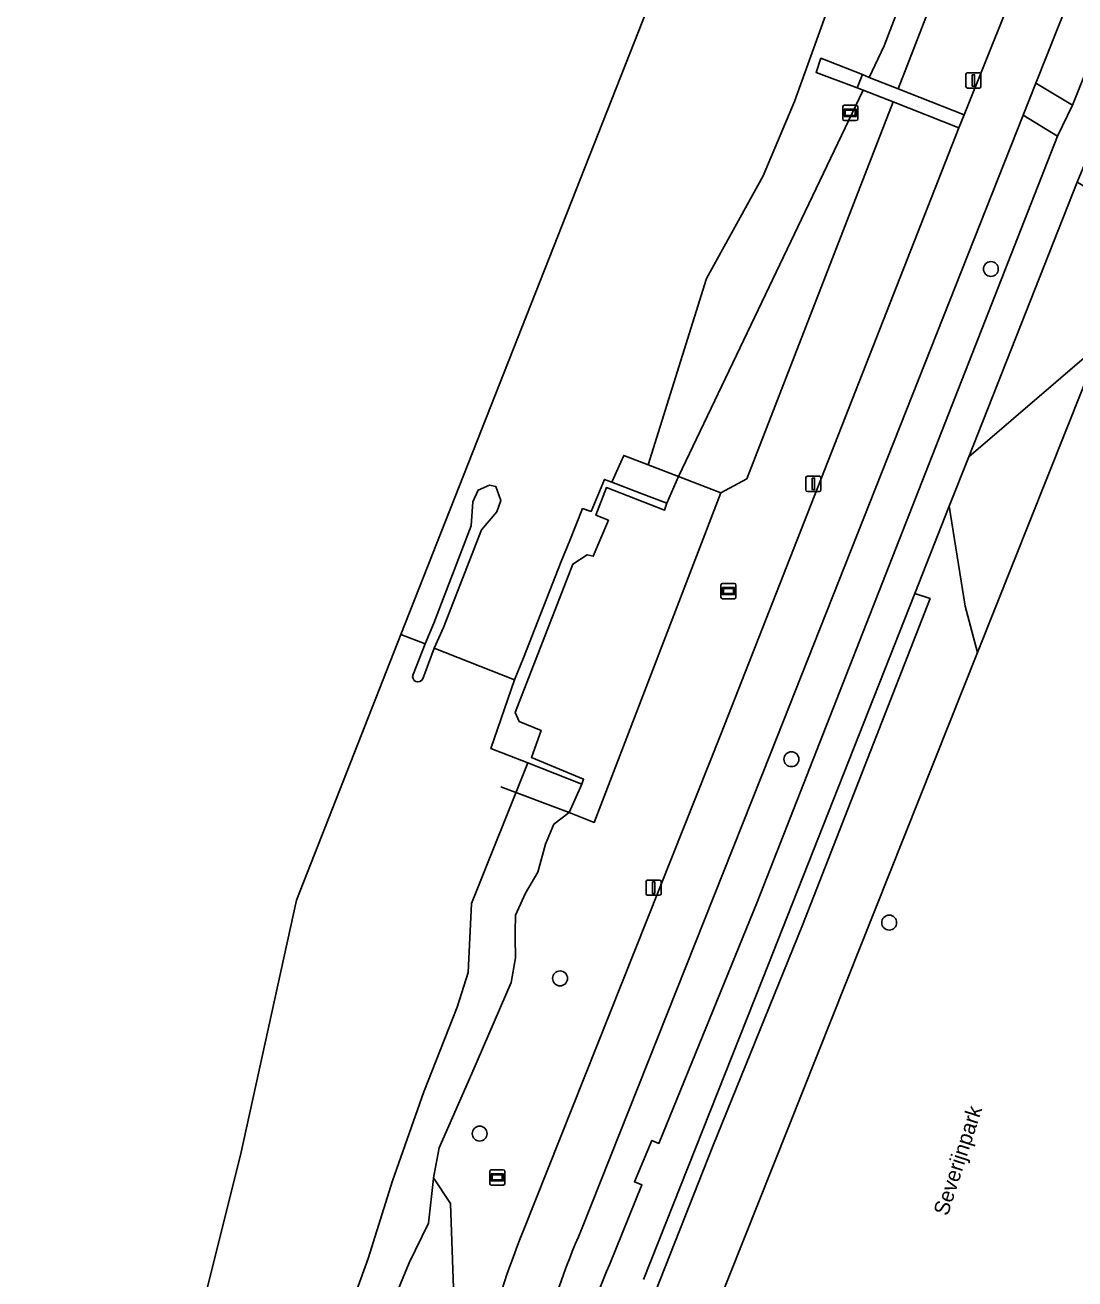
# Model space of a CAD drawing. Extents: x 159039 to 160102, y 381214 to 382524.
# Drawn here: x 159039.5 to 159108.4, y 381381.3 to 381463.6 of the extents above; entities that cross this region are included whole.
import ezdxf

# ---------------------------------------------------------------- set-up
doc = ezdxf.new("R2010")
doc.units = 0
for name, color, linetype in [('IMGEO_Berm_groen', 7, 'Continuous'), ('IMGEO_Boom', 7, 'Continuous'), ('IMGEO_Fietspad_gesloten', 7, 'Continuous'), ('IMGEO_Fietspad_open', 7, 'Continuous'), ('IMGEO_Groenvoorziening', 7, 'Continuous'), ('IMGEO_Haag', 7, 'Continuous'), ('IMGEO_Hek', 7, 'Continuous'), ('IMGEO_Informatiebord', 7, 'Continuous'), ('IMGEO_Kademuur', 7, 'Continuous'), ('IMGEO_Lichtmast', 7, 'Continuous'), ('IMGEO_Muur', 7, 'Continuous'), ('IMGEO_Oever', 7, 'Continuous'), ('IMGEO_Openbare_ruimte_label', 7, 'Continuous'), ('IMGEO_Stuw', 7, 'Continuous'), ('IMGEO_Terreindeel_gesloten', 7, 'Continuous'), ('IMGEO_Verklikker', 7, 'Continuous'), ('IMGEO_Voetpad_gesloten', 7, 'Continuous'), ('IMGEO_Voetpad_open', 7, 'Continuous'), ('IMGEO_Waterloop', 7, 'Continuous')]:
    doc.layers.add(name, color=color, linetype=linetype)

msp = doc.modelspace()

# ---------------------------------------------------------------- linework, layer by layer
at = {"layer": 'IMGEO_Berm_groen'}
for points in [[(159133.966, 381530.765), (159128.413, 381516.751), (159121.787, 381500), (159105.799, 381459.74), (159108.209, 381458.295), (159124.902, 381500), (159137.709, 381532.746)], [(159107.22, 381456.259), (159104.968, 381457.637), (159088.397, 381415.787), (159075.977, 381384.503)], [(159077.808, 381382.173), (159079.946, 381387.426), (159079.451, 381387.628), (159080.586, 381390.34), (159081.054, 381390.149), (159087.5, 381405.987), (159107.22, 381456.259)]]:
    msp.add_lwpolyline(points, dxfattribs=at)
for centre, radius, start, end in [((159123.078, 381364.014), 51.365, 156.49058, 175.06306), ((159115.718, 381365.65), 41.355, 156.4499, 177.28579)]:
    msp.add_arc(centre, radius, start, end, dxfattribs=at)
at = {"layer": 'IMGEO_Boom'}
for centre in [(159102.842, 381447.55), (159089.755, 381415.368), (159096.168, 381404.641), (159074.573, 381400.979), (159069.295, 381390.792)]:
    msp.add_circle(centre, 0.489, dxfattribs=at)
at = {"layer": 'IMGEO_Fietspad_gesloten'}
for points in [[(159130.725, 381532.054), (159118.062, 381500), (159101.089, 381457.676), (159100.744, 381456.823), (159085.147, 381417.046), (159072.153, 381384.386)], [(159075.977, 381384.503), (159088.397, 381415.787), (159104.968, 381457.637), (159105.799, 381459.74), (159121.787, 381500)]]:
    msp.add_lwpolyline(points, dxfattribs=at)
for centre, radius, start, end in [((159121.083, 381364.46), 52.832, 157.84214, 175.41956), ((159123.078, 381364.014), 51.365, 156.49058, 175.06306)]:
    msp.add_arc(centre, radius, start, end, dxfattribs=at)
at = {"layer": 'IMGEO_Fietspad_open'}
msp.add_lwpolyline([(159105.799, 381459.74), (159104.968, 381457.637), (159107.22, 381456.259), (159108.209, 381458.295)], close=True, dxfattribs=at)
at = {"layer": 'IMGEO_Groenvoorziening'}
for points in [[(159147.273, 381589.008), (159140.339, 381571.251), (159139.553, 381569.237), (159115.097, 381506.606), (159115.537, 381506.63), (159116.537, 381506.365), (159117.084, 381505.755), (159117.163, 381504.586), (159116.742, 381503.356), (159115.052, 381499.045), (159113.646, 381494.701), (159112.177, 381493.148), (159109.286, 381486.142), (159107.055, 381481.123), (159106.173, 381479.292), (159105.42, 381477.671), (159103.28, 381476.195), (159096.757, 381459.383), (159101.089, 381457.676), (159118.062, 381500), (159130.725, 381532.054)], [(159096.42, 381458.515), (159086.821, 381433.776), (159085.127, 381432.847), (159076.818, 381411.216), (159075.17, 381411.876), (159074.154, 381411.101), (159073.611, 381409.79), (159073.108, 381407.945), (159072.308, 381406.567), (159071.65, 381405.135), (159071.622, 381404.047), (159071.629, 381403.666), (159071.653, 381402.323), (159071.366, 381400.708), (159068.775, 381394.736), (159066.631, 381389.858), (159066.268, 381387.878), (159067.383, 381386.198), (159067.888, 381372.025), (159067.06, 381367.012), (159068.167, 381366.836), (159068.42, 381368.679)], [(159072.153, 381384.386), (159085.147, 381417.046), (159100.744, 381456.823), (159096.42, 381458.515)], [(159110.026, 381442.646), (159101.964, 381422.383), (159083.791, 381376.704)], [(159080.137, 381366.258), (159077.753, 381367.787), (159078.997, 381374.732), (159080.837, 381380.433), (159084.595, 381389.97), (159090.477, 381404.482), (159098.848, 381425.914), (159097.845, 381426.239), (159087.825, 381400.853), (159080.055, 381381.211)]]:
    msp.add_lwpolyline(points, dxfattribs=at)
for points in [[(159113.121, 381450.426), (159108.659, 381453.15), (159108.504, 381453.245), (159101.389, 381435.218), (159110.026, 381442.646)], [(159110.026, 381442.646), (159101.389, 381435.218), (159100.113, 381431.985), (159101.154, 381425.421), (159101.964, 381422.383)], [(159085.127, 381432.847), (159082.353, 381433.919), (159081.576, 381432.185), (159081.43, 381431.713), (159077.616, 381433.201), (159076.927, 381431.39), (159077.744, 381431.058), (159076.745, 381428.697), (159076.351, 381428.793), (159075.419, 381428.172), (159071.631, 381418.427), (159071.879, 381417.846), (159073.321, 381417.254), (159072.696, 381415.482), (159076.116, 381414.052), (159076.005, 381413.721), (159075.17, 381411.876), (159076.818, 381411.216)], [(159101.964, 381422.383), (159101.154, 381425.421), (159100.113, 381431.985), (159097.845, 381426.239), (159098.848, 381425.914), (159090.477, 381404.482), (159084.595, 381389.97), (159080.837, 381380.433), (159078.997, 381374.732), (159077.753, 381367.787), (159080.137, 381366.258), (159082.05, 381369.058), (159083.791, 381376.704)], [(159066.268, 381387.878), (159066.263, 381387.851), (159065.941, 381384.911), (159064.666, 381382.303), (159062.963, 381378.182), (159062.061, 381376.243), (159061.134, 381371.1), (159060.769, 381368.014), (159061.177, 381367.949), (159067.06, 381367.012), (159067.888, 381372.025), (159067.383, 381386.198)]]:
    msp.add_lwpolyline(points, close=True, dxfattribs=at)
msp.add_arc((159121.083, 381364.46), 52.832, 157.84214, 175.41956, dxfattribs=at)
at = {"layer": 'IMGEO_Haag'}
for points in [[(159098.848, 381425.914), (159097.845, 381426.239), (159087.825, 381400.853), (159080.055, 381381.211)], [(159076.852, 381367.232), (159076.377, 381359.888), (159077.909, 381362.889), (159080.137, 381366.258), (159077.753, 381367.787), (159078.997, 381374.732), (159080.837, 381380.433), (159084.595, 381389.97), (159090.477, 381404.482), (159098.848, 381425.914)]]:
    msp.add_lwpolyline(points, dxfattribs=at)
at = {"layer": 'IMGEO_Hek'}
for points in [[(159077.958, 381433.553), (159078.748, 381435.312), (159080.356, 381434.691)], [(159080.356, 381434.691), (159082.353, 381433.919)], [(159070.676, 381413.547), (159075.17, 381411.876), (159076.818, 381411.216), (159085.127, 381432.847), (159082.353, 381433.919)]]:
    msp.add_lwpolyline(points, dxfattribs=at)
at = {"layer": 'IMGEO_Informatiebord'}
for p, q in [((159093.219, 381458.298), (159094.009, 381458.298)), ((159094.009, 381458.298), (159093.219, 381458.298)), ((159093.119, 381457.398), (159093.119, 381458.198)), ((159093.119, 381458.198), (159093.119, 381457.398)), ((159094.109, 381458.198), (159094.109, 381457.398)), ((159094.109, 381457.398), (159094.109, 381458.198)), ((159094.009, 381457.298), (159093.219, 381457.298)), ((159093.219, 381457.298), (159094.009, 381457.298))]:
    msp.add_line(p, q, dxfattribs=at)
for points in [[(159093.22, 381458.03), (159094.008, 381458.03), (159094.008, 381457.566), (159093.22, 381457.566), (159093.22, 381458.03)], [(159093.285, 381457.965), (159093.285, 381457.631), (159093.943, 381457.631), (159093.943, 381457.965), (159093.285, 381457.965)]]:
    msp.add_lwpolyline(points, dxfattribs=at)
for centre, start, end in [((159093.219, 381458.198), 90, 180), ((159093.219, 381458.198), 90, 180), ((159094.009, 381458.198), 0, 90), ((159094.009, 381458.198), 360, 90), ((159093.219, 381457.398), 180, 270), ((159093.219, 381457.398), 180, 270), ((159094.009, 381457.398), 270, 0), ((159094.009, 381457.398), 270, 0)]:
    msp.add_arc(centre, 0.1, start, end, dxfattribs=at)
at = {"layer": 'IMGEO_Kademuur'}
msp.add_lwpolyline([(159077.744, 381431.058), (159076.927, 381431.39), (159077.616, 381433.201), (159081.43, 381431.713), (159081.576, 381432.185), (159079.786, 381432.862), (159077.958, 381433.553), (159077.482, 381433.733), (159076.607, 381431.64), (159076.046, 381431.824), (159075.222, 381429.731), (159074.642, 381428.34), (159072.182, 381422.026), (159071.591, 381420.571), (159070.035, 381416.071), (159072.448, 381415.121), (159076.005, 381413.721), (159076.116, 381414.052), (159072.696, 381415.482), (159073.321, 381417.254), (159071.879, 381417.846), (159071.631, 381418.427), (159075.419, 381428.172), (159076.351, 381428.793), (159076.745, 381428.697)], close=True, dxfattribs=at)
at = {"layer": 'IMGEO_Lichtmast'}
for p, q in [((159101.202, 381459.529), (159101.202, 381460.329)), ((159101.202, 381460.329), (159101.202, 381459.529)), ((159101.302, 381460.429), (159102.092, 381460.429)), ((159102.092, 381460.429), (159101.302, 381460.429)), ((159102.192, 381460.329), (159102.192, 381459.529)), ((159102.192, 381459.529), (159102.192, 381460.329)), ((159102.092, 381459.429), (159101.302, 381459.429)), ((159101.302, 381459.429), (159102.092, 381459.429)), ((159090.698, 381433.044), (159090.698, 381433.844)), ((159090.698, 381433.844), (159090.698, 381433.044)), ((159090.798, 381433.944), (159091.588, 381433.944)), ((159091.588, 381433.944), (159090.798, 381433.944)), ((159091.688, 381433.844), (159091.688, 381433.044)), ((159091.688, 381433.044), (159091.688, 381433.844)), ((159091.588, 381432.944), (159090.798, 381432.944)), ((159090.798, 381432.944), (159091.588, 381432.944)), ((159080.216, 381406.533), (159080.216, 381407.333)), ((159080.216, 381407.333), (159080.216, 381406.533)), ((159080.316, 381407.433), (159081.106, 381407.433)), ((159081.106, 381407.433), (159080.316, 381407.433)), ((159081.206, 381407.333), (159081.206, 381406.533)), ((159081.206, 381406.533), (159081.206, 381407.333)), ((159081.106, 381406.433), (159080.316, 381406.433)), ((159080.316, 381406.433), (159081.106, 381406.433))]:
    msp.add_line(p, q, dxfattribs=at)
for points in [[(159101.622, 381460.304), (159101.772, 381460.304), (159101.772, 381459.554), (159101.622, 381459.554), (159101.622, 381460.304)], [(159091.118, 381433.819), (159091.268, 381433.819), (159091.268, 381433.069), (159091.118, 381433.069), (159091.118, 381433.819)], [(159080.636, 381407.308), (159080.786, 381407.308), (159080.786, 381406.558), (159080.636, 381406.558), (159080.636, 381407.308)]]:
    msp.add_lwpolyline(points, dxfattribs=at)
for centre, start, end in [((159101.302, 381460.329), 90, 180), ((159101.302, 381460.329), 90, 180), ((159102.092, 381460.329), 0, 90), ((159102.092, 381460.329), 360, 90), ((159101.302, 381459.529), 180, 270), ((159101.302, 381459.529), 180, 270), ((159102.092, 381459.529), 270, 0), ((159102.092, 381459.529), 270, 0), ((159090.798, 381433.844), 90, 180), ((159090.798, 381433.844), 90, 180), ((159091.588, 381433.844), 0, 90), ((159091.588, 381433.844), 360, 90), ((159090.798, 381433.044), 180, 270), ((159090.798, 381433.044), 180, 270), ((159091.588, 381433.044), 270, 0), ((159091.588, 381433.044), 270, 0), ((159080.316, 381407.333), 90, 180), ((159080.316, 381407.333), 90, 180), ((159081.106, 381407.333), 0, 90), ((159081.106, 381407.333), 360, 90), ((159080.316, 381406.533), 180, 270), ((159080.316, 381406.533), 180, 270), ((159081.106, 381406.533), 270, 0), ((159081.106, 381406.533), 270, 0)]:
    msp.add_arc(centre, 0.1, start, end, dxfattribs=at)
at = {"layer": 'IMGEO_Muur'}
for points in [[(159069.412, 381430.433), (159070.412, 381431.613), (159070.682, 381432.353), (159070.366, 381433.263), (159069.934, 381433.359), (159069.189, 381433.033), (159068.843, 381432.254), (159068.748, 381430.679), (159066.277, 381424.288), (159065.722, 381422.948), (159064.922, 381420.92)], [(159065.56, 381420.636), (159066.309, 381422.663), (159066.915, 381424.004), (159069.412, 381430.433)]]:
    msp.add_lwpolyline(points, dxfattribs=at)
msp.add_arc((159065.245, 381420.786), 0.349, 157.4208, 334.58758, dxfattribs=at)
at = {"layer": 'IMGEO_Oever'}
for points in [[(159115.097, 381506.606), (159113.813, 381506.538), (159113.184, 381506.6), (159113.106, 381507.262), (159110.325, 381500), (159095.849, 381462.201), (159094.861, 381460.13), (159096.757, 381459.383), (159103.28, 381476.195), (159112.517, 381500)], [(159096.42, 381458.515), (159094.457, 381459.284), (159082.353, 381433.919), (159085.127, 381432.847), (159086.821, 381433.776)]]:
    msp.add_lwpolyline(points, close=True, dxfattribs=at)
for points in [[(159095.285, 381473.381), (159089.953, 381458.553), (159087.907, 381453.659), (159084.172, 381446.93), (159080.356, 381434.691), (159078.748, 381435.312), (159077.958, 381433.553), (159079.786, 381432.862), (159081.576, 381432.185), (159082.353, 381433.919), (159094.457, 381459.284), (159094.058, 381459.44), (159091.376, 381460.456), (159091.689, 381461.382), (159094.411, 381460.307), (159094.861, 381460.13), (159095.849, 381462.201), (159110.325, 381500)], [(159062.963, 381378.182), (159064.666, 381382.303), (159065.941, 381384.911), (159066.263, 381387.851), (159066.268, 381387.878), (159066.631, 381389.858), (159068.775, 381394.736), (159071.366, 381400.708), (159071.653, 381402.323), (159071.629, 381403.666), (159071.622, 381404.047), (159071.65, 381405.135), (159072.308, 381406.567), (159073.108, 381407.945), (159073.611, 381409.79), (159074.154, 381411.101), (159075.17, 381411.876), (159076.005, 381413.721), (159072.448, 381415.121), (159068.77, 381405.887), (159068.55, 381401.358), (159067.82, 381399.094), (159065.629, 381393.542), (159063.583, 381387.699), (159061.976, 381382.585), (159060.077, 381377.326)]]:
    msp.add_lwpolyline(points, dxfattribs=at)
at = {"layer": 'IMGEO_Stuw'}
for points in [[(159065.722, 381422.948), (159064.132, 381423.551)], [(159066.309, 381422.663), (159071.591, 381420.571)]]:
    msp.add_lwpolyline(points, dxfattribs=at)
at = {"layer": 'IMGEO_Terreindeel_gesloten'}
msp.add_lwpolyline([(159094.058, 381459.44), (159094.411, 381460.307), (159091.689, 381461.382), (159091.376, 381460.456)], close=True, dxfattribs=at)
at = {"layer": 'IMGEO_Verklikker'}
for p, q in [((159085.126, 381426.004), (159085.126, 381426.804)), ((159085.126, 381426.804), (159085.126, 381426.004)), ((159085.226, 381426.904), (159086.016, 381426.904)), ((159086.016, 381426.904), (159085.226, 381426.904)), ((159086.116, 381426.804), (159086.116, 381426.004)), ((159086.116, 381426.004), (159086.116, 381426.804)), ((159086.016, 381425.904), (159085.226, 381425.904)), ((159085.226, 381425.904), (159086.016, 381425.904)), ((159069.958, 381387.514), (159069.958, 381388.314)), ((159069.958, 381388.314), (159069.958, 381387.514)), ((159070.058, 381388.414), (159070.848, 381388.414)), ((159070.848, 381388.414), (159070.058, 381388.414)), ((159070.948, 381388.314), (159070.948, 381387.514)), ((159070.948, 381387.514), (159070.948, 381388.314)), ((159070.848, 381387.414), (159070.058, 381387.414)), ((159070.058, 381387.414), (159070.848, 381387.414))]:
    msp.add_line(p, q, dxfattribs=at)
for points in [[(159085.227, 381426.636), (159086.015, 381426.636), (159086.015, 381426.172), (159085.227, 381426.172), (159085.227, 381426.636)], [(159085.292, 381426.571), (159085.292, 381426.237), (159085.95, 381426.237), (159085.95, 381426.571), (159085.292, 381426.571)], [(159070.059, 381388.146), (159070.847, 381388.146), (159070.847, 381387.682), (159070.059, 381387.682), (159070.059, 381388.146)], [(159070.124, 381388.081), (159070.124, 381387.747), (159070.782, 381387.747), (159070.782, 381388.081), (159070.124, 381388.081)]]:
    msp.add_lwpolyline(points, dxfattribs=at)
for centre, start, end in [((159085.226, 381426.804), 90, 180), ((159085.226, 381426.804), 90, 180), ((159086.016, 381426.804), 0, 90), ((159086.016, 381426.804), 360, 90), ((159085.226, 381426.004), 180, 270), ((159085.226, 381426.004), 180, 270), ((159086.016, 381426.004), 270, 0), ((159086.016, 381426.004), 270, 0), ((159070.058, 381388.314), 90, 180), ((159070.058, 381388.314), 90, 180), ((159070.848, 381388.314), 0, 90), ((159070.848, 381388.314), 360, 90), ((159070.058, 381387.514), 180, 270), ((159070.058, 381387.514), 180, 270), ((159070.848, 381387.514), 270, 0), ((159070.848, 381387.514), 270, 0)]:
    msp.add_arc(centre, 0.1, start, end, dxfattribs=at)
at = {"layer": 'IMGEO_Voetpad_gesloten'}
for points in [[(159156.922, 381572.451), (159153.102, 381565.806), (159146.765, 381554.781), (159144.764, 381549.958), (159143.019, 381545.696), (159137.709, 381532.746), (159124.902, 381500), (159108.209, 381458.295), (159107.22, 381456.259), (159087.5, 381405.987), (159081.054, 381390.149), (159080.586, 381390.34), (159079.451, 381387.628), (159079.946, 381387.426), (159077.808, 381382.173)], [(159080.055, 381381.211), (159087.825, 381400.853), (159097.845, 381426.239), (159100.113, 381431.985), (159101.389, 381435.218), (159108.504, 381453.245), (159109.242, 381455.034), (159110.134, 381457.219), (159110.659, 381458.527), (159112.375, 381462.803), (159127.304, 381500), (159130.325, 381507.666), (159136.478, 381523.278)]]:
    msp.add_lwpolyline(points, dxfattribs=at)
msp.add_arc((159115.718, 381365.65), 41.355, 156.4499, 177.28579, dxfattribs=at)
at = {"layer": 'IMGEO_Voetpad_open'}
msp.add_lwpolyline([(159096.757, 381459.383), (159094.861, 381460.13), (159094.411, 381460.307), (159094.058, 381459.44), (159094.457, 381459.284), (159096.42, 381458.515), (159100.744, 381456.823), (159101.089, 381457.676)], close=True, dxfattribs=at)
at = {"layer": 'IMGEO_Waterloop'}
for points in [[(159389.672, 382247.29), (159388.514, 382250.285), (159380.201, 382245.705), (159380.185, 382226.569), (159308.559, 382044.584), (159194.301, 381754.28), (159112.581, 381546.649), (159064.132, 381423.551)], [(159064.132, 381423.551), (159065.722, 381422.948), (159066.277, 381424.288), (159068.748, 381430.679), (159068.843, 381432.254), (159069.189, 381433.033), (159069.934, 381433.359), (159070.366, 381433.263), (159070.682, 381432.353), (159070.412, 381431.613), (159069.412, 381430.433), (159066.915, 381424.004), (159066.309, 381422.663), (159071.591, 381420.571), (159072.182, 381422.026), (159074.642, 381428.34), (159075.222, 381429.731), (159076.046, 381431.824), (159076.607, 381431.64), (159077.482, 381433.733), (159077.958, 381433.553), (159078.748, 381435.312), (159080.356, 381434.691), (159084.172, 381446.93), (159087.907, 381453.659), (159089.953, 381458.553), (159095.285, 381473.381)], [(159064.132, 381423.551), (159057.272, 381406.12), (159053.594, 381389.371), (159039.851, 381334.421), (159039.465, 381327.138), (159041.346, 381292.122), (159052.501, 381214.188), (159058.75, 381215.523), (159056.815, 381227.724), (159057.02, 381228.997), (159057.348, 381229.757), (159061.702, 381235.157), (159059.936, 381245.691), (159057.952, 381250), (159056.55, 381261.02)], [(159064.922, 381420.92), (159065.722, 381422.948), (159064.132, 381423.551)], [(159060.077, 381377.326), (159061.976, 381382.585), (159063.583, 381387.699), (159065.629, 381393.542), (159067.82, 381399.094), (159068.55, 381401.358), (159068.77, 381405.887), (159072.448, 381415.121), (159070.035, 381416.071), (159071.591, 381420.571), (159066.309, 381422.663), (159065.56, 381420.636)]]:
    msp.add_lwpolyline(points, dxfattribs=at)
msp.add_arc((159065.245, 381420.786), 0.349, 157.4208, 334.58758, dxfattribs=at)

# ---------------------------------------------------------------- texts
at = {"layer": 'IMGEO_Openbare_ruimte_label'}
msp.add_text('Severijnpark', height=1, rotation=72.18111, dxfattribs=at).set_placement((159100.007, 381385.343))

doc.saveas('drawing.dxf')
